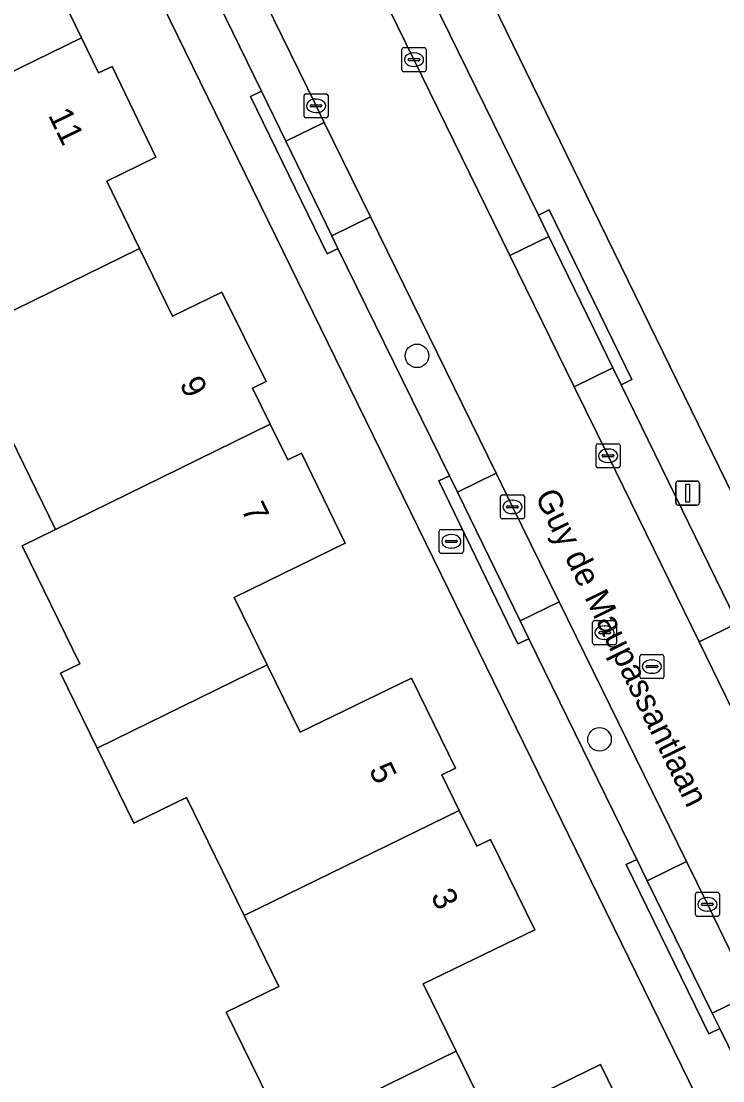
# Model space of a CAD drawing. Extents: x 160455 to 162082, y 388339 to 389736.
# Drawn here: x 160827.09 to 160856.25, y 388927.38 to 388971.47 of the extents above; entities that cross this region are included whole.
import ezdxf

# ---------------------------------------------------------------- set-up
doc = ezdxf.new("R2010")
doc.units = 0
for name, color, linetype in [('IMGEO_Boom', 7, 'Continuous'), ('IMGEO_Brandkraan', 7, 'Continuous'), ('IMGEO_Erf', 7, 'Continuous'), ('IMGEO_Kolk', 7, 'Continuous'), ('IMGEO_Lichtmast', 7, 'Continuous'), ('IMGEO_Muur', 7, 'Continuous'), ('IMGEO_Openbare_ruimte_label', 7, 'Continuous'), ('IMGEO_Pand', 7, 'Continuous'), ('IMGEO_Pand_nummerreeks', 7, 'Continuous'), ('IMGEO_Parkeervlak_open', 7, 'Continuous'), ('IMGEO_Rijbaan_lokaal_gesloten', 7, 'Continuous'), ('IMGEO_Rioolput', 7, 'Continuous'), ('IMGEO_Voetpad_open', 7, 'Continuous')]:
    doc.layers.add(name, color=color, linetype=linetype)

msp = doc.modelspace()

# ---------------------------------------------------------------- linework, layer by layer
at = {"layer": 'IMGEO_Boom'}
for centre in [(160843.54, 388957.544), (160851.128, 388941.589)]:
    msp.add_circle(centre, 0.489, dxfattribs=at)
at = {"layer": 'IMGEO_Brandkraan'}
for p, q in [((160844.468, 388949.399), (160844.468, 388950.251)), ((160844.543, 388950.325), (160845.395, 388950.325)), ((160844.956, 388950.105), (160844.981, 388950.105)), ((160845.469, 388950.251), (160845.469, 388949.399)), ((160844.727, 388949.819), (160844.727, 388949.831)), ((160845.165, 388949.782), (160844.767, 388949.782)), ((160844.77, 388949.868), (160845.168, 388949.868)), ((160844.979, 388949.545), (160844.954, 388949.545)), ((160845.211, 388949.831), (160845.211, 388949.819)), ((160845.395, 388949.325), (160844.543, 388949.325))]:
    msp.add_line(p, q, dxfattribs=at)
for points in [[(160844.468, 388949.399), (160844.468, 388950.251)], [(160844.543, 388950.325), (160845.395, 388950.325)], [(160845.469, 388950.251), (160845.469, 388949.399)], [(160845.395, 388949.325), (160844.543, 388949.325)]]:
    msp.add_lwpolyline(points, dxfattribs=at)
for centre, radius, start, end in [((160844.545, 388950.249), 0.0765, 91.552, 178.448), ((160844.545, 388950.249), 0.0765, 91.552, 178.448), ((160845.393, 388950.249), 0.0765, 1.552, 88.448), ((160845.393, 388950.249), 0.0765, 1.552, 88.448), ((160844.767, 388949.828), 0.0403, 85.8775, 175.7526), ((160844.764, 388949.818), 0.0366, 178.938, 274.7102), ((160845.168, 388949.825), 0.043, 264.8664, 352.4533), ((160845.172, 388949.83), 0.0386, 1.7309, 96.639), ((160844.545, 388949.401), 0.0765, 181.552, 268.448), ((160844.545, 388949.401), 0.0765, 181.552, 268.448), ((160845.393, 388949.401), 0.0765, 271.552, 358.448), ((160845.393, 388949.401), 0.0765, 271.552, 358.448)]:
    msp.add_arc(centre, radius, start, end, dxfattribs=at)
for centre, major_axis, ratio, start_param, end_param in [((160844.955, 388949.825), (-0.387, 0.002), 0.722429, 4.712389, 7.853982), ((160844.98, 388949.825), (-0.39, 0.002), 0.717154, 1.570796, 4.712389)]:
    msp.add_ellipse(centre, major_axis=major_axis, ratio=ratio, start_param=start_param, end_param=end_param, dxfattribs=at)
at = {"layer": 'IMGEO_Erf'}
for points in [[(160869.221, 388897.954), (160825.449, 388987.505), (160819.315, 389000)], [(160836.379, 388993.364), (160850.87, 388963.642), (160880.226, 388903.473)], [(160828.859, 388972.283), (160829.591, 388970.781), (160830.305, 388969.315), (160830.873, 388969.588), (160832.686, 388965.814), (160830.642, 388964.806), (160832.006, 388962.013), (160833.384, 388959.191), (160835.435, 388960.196), (160837.273, 388956.472), (160836.707, 388956.194), (160837.44, 388954.699), (160838.166, 388953.22), (160838.733, 388953.496), (160840.555, 388949.745), (160835.939, 388947.49), (160837.309, 388944.687), (160838.679, 388941.885), (160843.306, 388944.134), (160845.139, 388940.388), (160844.573, 388940.111), (160845.299, 388938.633), (160846.034, 388937.138), (160846.599, 388937.416), (160848.443, 388933.658), (160843.794, 388931.421), (160845.168, 388928.61), (160846.543, 388925.798), (160851.17, 388928.063), (160852.995, 388924.319)], [(160838.099, 388925.143), (160835.613, 388930.232), (160837.803, 388931.302), (160836.36, 388934.255), (160833.957, 388939.173), (160831.767, 388938.103), (160830.245, 388941.217), (160828.719, 388944.341), (160829.527, 388944.735), (160827.128, 388949.645), (160828.51, 388950.32), (160826.103, 388955.247)]]:
    msp.add_lwpolyline(points, dxfattribs=at)
at = {"layer": 'IMGEO_Kolk'}
for p, q in [((160842.916, 388969.441), (160842.916, 388970.293)), ((160842.991, 388970.367), (160843.843, 388970.367)), ((160843.917, 388970.293), (160843.917, 388969.441)), ((160843.175, 388969.861), (160843.175, 388969.873)), ((160843.613, 388969.824), (160843.215, 388969.824)), ((160843.218, 388969.91), (160843.616, 388969.91)), ((160843.404, 388970.147), (160843.429, 388970.147)), ((160843.659, 388969.873), (160843.659, 388969.861)), ((160843.843, 388969.367), (160842.991, 388969.367)), ((160843.427, 388969.587), (160843.402, 388969.587)), ((160838.919, 388968.446), (160839.771, 388968.446)), ((160838.844, 388967.52), (160838.844, 388968.372)), ((160839.146, 388967.989), (160839.544, 388967.989)), ((160839.332, 388968.226), (160839.357, 388968.226)), ((160839.845, 388968.372), (160839.845, 388967.52)), ((160839.103, 388967.94), (160839.103, 388967.952)), ((160839.541, 388967.903), (160839.143, 388967.903)), ((160839.355, 388967.666), (160839.33, 388967.666)), ((160839.587, 388967.952), (160839.587, 388967.94)), ((160839.771, 388967.446), (160838.919, 388967.446)), ((160851.058, 388953.887), (160851.91, 388953.887)), ((160850.983, 388952.961), (160850.983, 388953.813)), ((160851.285, 388953.43), (160851.683, 388953.43)), ((160851.471, 388953.667), (160851.496, 388953.667)), ((160851.984, 388953.813), (160851.984, 388952.961)), ((160851.242, 388953.381), (160851.242, 388953.393)), ((160851.68, 388953.344), (160851.282, 388953.344)), ((160851.494, 388953.107), (160851.469, 388953.107)), ((160851.726, 388953.393), (160851.726, 388953.381)), ((160851.91, 388952.887), (160851.058, 388952.887)), ((160847.009, 388950.834), (160847.009, 388951.686)), ((160847.084, 388951.76), (160847.936, 388951.76)), ((160848.01, 388951.686), (160848.01, 388950.834)), ((160847.268, 388951.254), (160847.268, 388951.266)), ((160847.311, 388951.303), (160847.709, 388951.303)), ((160847.497, 388951.54), (160847.522, 388951.54)), ((160847.752, 388951.266), (160847.752, 388951.254)), ((160847.706, 388951.217), (160847.308, 388951.217)), ((160847.52, 388950.98), (160847.495, 388950.98)), ((160847.936, 388950.76), (160847.084, 388950.76)), ((160855.112, 388934.298), (160855.112, 388935.15)), ((160855.187, 388935.224), (160856.039, 388935.224)), ((160855.6, 388935.004), (160855.625, 388935.004)), ((160856.113, 388935.15), (160856.113, 388934.298)), ((160855.371, 388934.718), (160855.371, 388934.73)), ((160855.809, 388934.681), (160855.411, 388934.681)), ((160855.414, 388934.767), (160855.812, 388934.767)), ((160855.855, 388934.73), (160855.855, 388934.718)), ((160856.039, 388934.224), (160855.187, 388934.224)), ((160855.623, 388934.444), (160855.598, 388934.444))]:
    msp.add_line(p, q, dxfattribs=at)
for points in [[(160842.916, 388969.441), (160842.916, 388970.293)], [(160842.991, 388970.367), (160843.843, 388970.367)], [(160843.917, 388970.293), (160843.917, 388969.441)], [(160843.843, 388969.367), (160842.991, 388969.367)], [(160838.919, 388968.446), (160839.771, 388968.446)], [(160838.844, 388967.52), (160838.844, 388968.372)], [(160839.845, 388968.372), (160839.845, 388967.52)], [(160839.771, 388967.446), (160838.919, 388967.446)], [(160851.058, 388953.887), (160851.91, 388953.887)], [(160850.983, 388952.961), (160850.983, 388953.813)], [(160851.984, 388953.813), (160851.984, 388952.961)], [(160851.91, 388952.887), (160851.058, 388952.887)], [(160847.009, 388950.834), (160847.009, 388951.686)], [(160847.084, 388951.76), (160847.936, 388951.76)], [(160848.01, 388951.686), (160848.01, 388950.834)], [(160847.936, 388950.76), (160847.084, 388950.76)], [(160855.112, 388934.298), (160855.112, 388935.15)], [(160855.187, 388935.224), (160856.039, 388935.224)], [(160856.113, 388935.15), (160856.113, 388934.298)], [(160856.039, 388934.224), (160855.187, 388934.224)]]:
    msp.add_lwpolyline(points, dxfattribs=at)
for centre, radius, start, end in [((160842.993, 388970.291), 0.0765, 91.552, 178.448), ((160842.993, 388970.291), 0.0765, 91.552, 178.448), ((160843.841, 388970.291), 0.0765, 1.552, 88.448), ((160843.841, 388970.291), 0.0765, 1.552, 88.448), ((160843.215, 388969.87), 0.0403, 85.8775, 175.7526), ((160843.212, 388969.86), 0.0366, 178.938, 274.7102), ((160843.616, 388969.867), 0.043, 264.8664, 352.4533), ((160843.62, 388969.872), 0.0386, 1.7309, 96.639), ((160842.993, 388969.443), 0.0765, 181.552, 268.448), ((160842.993, 388969.443), 0.0765, 181.552, 268.448), ((160843.841, 388969.443), 0.0765, 271.552, 358.448), ((160843.841, 388969.443), 0.0765, 271.552, 358.448), ((160838.921, 388968.37), 0.0765, 91.552, 178.448), ((160838.921, 388968.37), 0.0765, 91.552, 178.448), ((160839.769, 388968.37), 0.0765, 1.552, 88.448), ((160839.769, 388968.37), 0.0765, 1.552, 88.448), ((160839.143, 388967.949), 0.0403, 85.8775, 175.7526), ((160839.548, 388967.951), 0.0386, 1.7309, 96.639), ((160839.14, 388967.939), 0.0366, 178.938, 274.7102), ((160839.544, 388967.946), 0.043, 264.8664, 352.4533), ((160838.921, 388967.522), 0.0765, 181.552, 268.448), ((160838.921, 388967.522), 0.0765, 181.552, 268.448), ((160839.769, 388967.522), 0.0765, 271.552, 358.448), ((160839.769, 388967.522), 0.0765, 271.552, 358.448), ((160851.06, 388953.811), 0.0765, 91.552, 178.448), ((160851.06, 388953.811), 0.0765, 91.552, 178.448), ((160851.908, 388953.811), 0.0765, 1.552, 88.448), ((160851.908, 388953.811), 0.0765, 1.552, 88.448), ((160851.282, 388953.39), 0.0403, 85.8775, 175.7526), ((160851.687, 388953.392), 0.0386, 1.7309, 96.639), ((160851.279, 388953.38), 0.0366, 178.938, 274.7102), ((160851.683, 388953.387), 0.043, 264.8664, 352.4533), ((160851.06, 388952.963), 0.0765, 181.552, 268.448), ((160851.06, 388952.963), 0.0765, 181.552, 268.448), ((160851.908, 388952.963), 0.0765, 271.552, 358.448), ((160851.908, 388952.963), 0.0765, 271.552, 358.448), ((160847.086, 388951.684), 0.0765, 91.552, 178.448), ((160847.086, 388951.684), 0.0765, 91.552, 178.448), ((160847.934, 388951.684), 0.0765, 1.552, 88.448), ((160847.934, 388951.684), 0.0765, 1.552, 88.448), ((160847.308, 388951.263), 0.0403, 85.8775, 175.7526), ((160847.305, 388951.253), 0.0366, 178.938, 274.7102), ((160847.709, 388951.26), 0.043, 264.8664, 352.4533), ((160847.713, 388951.265), 0.0386, 1.7309, 96.639), ((160847.086, 388950.836), 0.0765, 181.552, 268.448), ((160847.086, 388950.836), 0.0765, 181.552, 268.448), ((160847.934, 388950.836), 0.0765, 271.552, 358.448), ((160847.934, 388950.836), 0.0765, 271.552, 358.448), ((160855.189, 388935.148), 0.0765, 91.552, 178.448), ((160855.189, 388935.148), 0.0765, 91.552, 178.448), ((160856.037, 388935.148), 0.0765, 1.552, 88.448), ((160856.037, 388935.148), 0.0765, 1.552, 88.448), ((160855.411, 388934.727), 0.0403, 85.8775, 175.7526), ((160855.408, 388934.717), 0.0366, 178.938, 274.7102), ((160855.812, 388934.724), 0.043, 264.8664, 352.4533), ((160855.816, 388934.729), 0.0386, 1.7309, 96.639), ((160855.189, 388934.3), 0.0765, 181.552, 268.448), ((160855.189, 388934.3), 0.0765, 181.552, 268.448), ((160856.037, 388934.3), 0.0765, 271.552, 358.448), ((160856.037, 388934.3), 0.0765, 271.552, 358.448)]:
    msp.add_arc(centre, radius, start, end, dxfattribs=at)
for centre, major_axis, ratio, start_param, end_param in [((160843.403, 388969.867), (-0.387, 0.002), 0.722429, 4.712389, 7.853982), ((160843.428, 388969.867), (-0.39, 0.002), 0.717154, 1.570796, 4.712389), ((160839.331, 388967.946), (-0.387, 0.002), 0.722429, 4.712389, 7.853982), ((160839.356, 388967.946), (-0.39, 0.002), 0.717154, 1.570796, 4.712389), ((160851.47, 388953.387), (-0.387, 0.002), 0.722429, 4.712389, 7.853982), ((160851.495, 388953.387), (-0.39, 0.002), 0.717154, 1.570796, 4.712389), ((160847.496, 388951.26), (-0.387, 0.002), 0.722429, 4.712389, 7.853982), ((160847.521, 388951.26), (-0.39, 0.002), 0.717154, 1.570796, 4.712389), ((160855.599, 388934.724), (-0.387, 0.002), 0.722429, 4.712389, 7.853982), ((160855.624, 388934.724), (-0.39, 0.002), 0.717154, 1.570796, 4.712389)]:
    msp.add_ellipse(centre, major_axis=major_axis, ratio=ratio, start_param=start_param, end_param=end_param, dxfattribs=at)
at = {"layer": 'IMGEO_Lichtmast'}
for p, q in [((160854.294, 388951.434), (160854.294, 388952.234)), ((160854.294, 388952.234), (160854.294, 388951.434)), ((160854.394, 388952.334), (160855.184, 388952.334)), ((160855.184, 388952.334), (160854.394, 388952.334)), ((160855.284, 388952.234), (160855.284, 388951.434)), ((160855.284, 388951.434), (160855.284, 388952.234)), ((160855.184, 388951.334), (160854.394, 388951.334)), ((160854.394, 388951.334), (160855.184, 388951.334))]:
    msp.add_line(p, q, dxfattribs=at)
msp.add_lwpolyline([(160854.714, 388952.209), (160854.864, 388952.209), (160854.864, 388951.459), (160854.714, 388951.459), (160854.714, 388952.209)], dxfattribs=at)
for centre, start, end in [((160854.394, 388952.234), 90, 180), ((160854.394, 388952.234), 90, 180), ((160855.184, 388952.234), 0, 90), ((160855.184, 388952.234), 360, 90), ((160854.394, 388951.434), 180, 270), ((160854.394, 388951.434), 180, 270), ((160855.184, 388951.434), 270, 0), ((160855.184, 388951.434), 270, 0)]:
    msp.add_arc(centre, 0.1, start, end, dxfattribs=at)
at = {"layer": 'IMGEO_Muur'}
msp.add_lwpolyline([(160850.87, 388963.642), (160836.379, 388993.364)], dxfattribs=at)
at = {"layer": 'IMGEO_Pand'}
for points in [[(160814.532, 388973.375), (160817.019, 388968.286), (160819.209, 388969.356), (160820.652, 388966.404), (160829.591, 388970.781), (160828.859, 388972.283), (160829.424, 388972.56), (160827.586, 388976.311), (160822.963, 388974.017), (160821.59, 388976.823)], [(160820.652, 388966.404), (160823.055, 388961.485), (160820.865, 388960.415), (160822.391, 388957.291), (160832.006, 388962.013), (160830.642, 388964.806), (160832.686, 388965.814), (160830.873, 388969.588), (160830.305, 388969.315), (160829.591, 388970.781)], [(160837.44, 388954.699), (160836.707, 388956.194), (160837.273, 388956.472), (160835.435, 388960.196), (160833.384, 388959.191), (160832.006, 388962.013), (160822.391, 388957.291), (160823.913, 388954.177), (160826.103, 388955.247), (160828.51, 388950.32)], [(160837.309, 388944.687), (160835.939, 388947.49), (160840.555, 388949.745), (160838.733, 388953.496), (160838.166, 388953.22), (160837.44, 388954.699), (160828.51, 388950.32), (160827.128, 388949.645), (160829.527, 388944.735), (160828.719, 388944.341), (160830.245, 388941.217)], [(160845.299, 388938.633), (160844.573, 388940.111), (160845.139, 388940.388), (160843.306, 388944.134), (160838.679, 388941.885), (160837.309, 388944.687), (160830.245, 388941.217), (160831.767, 388938.103), (160833.957, 388939.173), (160836.36, 388934.255)], [(160845.299, 388938.633), (160836.36, 388934.255), (160837.803, 388931.302), (160835.613, 388930.232), (160838.099, 388925.143), (160845.168, 388928.61), (160843.794, 388931.421), (160848.443, 388933.658), (160846.599, 388937.416), (160846.034, 388937.138)], [(160838.099, 388925.143), (160839.639, 388921.992), (160840.456, 388922.392), (160842.622, 388917.958), (160841.806, 388917.559), (160844.51, 388912.033), (160844.942, 388912.244), (160849.436, 388914.433), (160849.295, 388914.72), (160848.782, 388914.47), (160846.543, 388919.063), (160853.817, 388922.619), (160853.679, 388922.906), (160853.111, 388922.634), (160852.428, 388924.043), (160852.995, 388924.319), (160851.17, 388928.063), (160846.543, 388925.798), (160845.168, 388928.61)]]:
    msp.add_lwpolyline(points, close=True, dxfattribs=at)
at = {"layer": 'IMGEO_Parkeervlak_open'}
for points in [[(160834.215, 388988.642), (160835.532, 388985.987), (160843.416, 388969.867), (160847.406, 388961.715), (160849.022, 388962.506), (160848.585, 388963.403), (160837.151, 388986.758)], [(160857.437, 388930.991), (160855.811, 388930.197), (160856.126, 388929.554), (160869.407, 388902.425)]]:
    msp.add_lwpolyline(points, dxfattribs=at)
for points in [[(160833.694, 388979.505), (160832.108, 388978.73), (160832.595, 388977.74), (160837.075, 388968.555), (160838.086, 388966.471), (160839.685, 388967.253), (160839.346, 388967.946)], [(160839.685, 388967.253), (160838.086, 388966.471), (160839.996, 388962.533), (160841.609, 388963.322)], [(160841.609, 388963.322), (160839.996, 388962.533), (160840.25, 388962.009), (160844.894, 388952.555), (160845.224, 388951.876), (160846.826, 388952.66)], [(160849.022, 388962.506), (160847.406, 388961.715), (160850.076, 388956.259), (160851.682, 388957.045)], [(160856.859, 388946.426), (160856.517, 388947.123), (160852.024, 388956.342), (160851.682, 388957.045), (160850.076, 388956.259), (160851.482, 388953.387), (160855.265, 388945.647)], [(160847.511, 388951.261), (160846.826, 388952.66), (160845.224, 388951.876), (160847.827, 388946.515), (160849.448, 388947.309)], [(160849.448, 388947.309), (160847.827, 388946.515), (160848.187, 388945.774), (160852.679, 388936.595), (160853.115, 388935.705), (160854.743, 388936.503)], [(160856.859, 388946.426), (160855.265, 388945.647), (160858.057, 388939.935), (160859.663, 388940.72)], [(160855.614, 388934.725), (160854.743, 388936.503), (160853.115, 388935.705), (160855.811, 388930.197), (160857.437, 388930.991)]]:
    msp.add_lwpolyline(points, close=True, dxfattribs=at)
at = {"layer": 'IMGEO_Rijbaan_lokaal_gesloten'}
for points in [[(160865.966, 388923.778), (160863.186, 388929.455), (160859.613, 388936.751), (160858.057, 388939.935), (160855.265, 388945.647), (160851.482, 388953.387), (160850.076, 388956.259), (160847.406, 388961.715), (160843.416, 388969.867), (160835.532, 388985.987)], [(160833.694, 388979.505), (160839.346, 388967.946), (160839.685, 388967.253), (160841.609, 388963.322), (160846.826, 388952.66), (160847.511, 388951.261), (160849.448, 388947.309), (160854.743, 388936.503), (160855.614, 388934.725), (160857.437, 388930.991), (160863.829, 388917.901)]]:
    msp.add_lwpolyline(points, dxfattribs=at)
at = {"layer": 'IMGEO_Rioolput'}
for p, q in [((160850.838, 388945.601), (160850.838, 388946.453)), ((160850.913, 388946.527), (160851.765, 388946.527)), ((160851.839, 388946.453), (160851.839, 388945.601)), ((160851.097, 388946.021), (160851.097, 388946.033)), ((160851.535, 388945.984), (160851.137, 388945.984)), ((160851.14, 388946.07), (160851.538, 388946.07)), ((160851.326, 388946.307), (160851.351, 388946.307)), ((160851.581, 388946.033), (160851.581, 388946.021)), ((160851.765, 388945.527), (160850.913, 388945.527)), ((160851.349, 388945.747), (160851.324, 388945.747)), ((160852.879, 388945.116), (160853.731, 388945.116)), ((160852.804, 388944.19), (160852.804, 388945.042)), ((160853.063, 388944.61), (160853.063, 388944.622)), ((160853.106, 388944.659), (160853.504, 388944.659)), ((160853.292, 388944.896), (160853.317, 388944.896)), ((160853.547, 388944.622), (160853.547, 388944.61)), ((160853.805, 388945.042), (160853.805, 388944.19)), ((160853.501, 388944.573), (160853.103, 388944.573)), ((160853.315, 388944.336), (160853.29, 388944.336)), ((160853.731, 388944.116), (160852.879, 388944.116))]:
    msp.add_line(p, q, dxfattribs=at)
for points in [[(160850.838, 388945.601), (160850.838, 388946.453)], [(160850.913, 388946.527), (160851.765, 388946.527)], [(160851.839, 388946.453), (160851.839, 388945.601)], [(160851.765, 388945.527), (160850.913, 388945.527)], [(160852.879, 388945.116), (160853.731, 388945.116)], [(160852.804, 388944.19), (160852.804, 388945.042)], [(160853.805, 388945.042), (160853.805, 388944.19)], [(160853.731, 388944.116), (160852.879, 388944.116)]]:
    msp.add_lwpolyline(points, dxfattribs=at)
for centre, radius, start, end in [((160850.915, 388946.451), 0.0765, 91.552, 178.448), ((160850.915, 388946.451), 0.0765, 91.552, 178.448), ((160851.763, 388946.451), 0.0765, 1.552, 88.448), ((160851.763, 388946.451), 0.0765, 1.552, 88.448), ((160851.137, 388946.03), 0.0403, 85.8775, 175.7526), ((160851.134, 388946.02), 0.0366, 178.938, 274.7102), ((160851.538, 388946.027), 0.043, 264.8664, 352.4533), ((160851.542, 388946.032), 0.0386, 1.7309, 96.639), ((160850.915, 388945.603), 0.0765, 181.552, 268.448), ((160850.915, 388945.603), 0.0765, 181.552, 268.448), ((160851.763, 388945.603), 0.0765, 271.552, 358.448), ((160851.763, 388945.603), 0.0765, 271.552, 358.448), ((160852.881, 388945.04), 0.0765, 91.552, 178.448), ((160852.881, 388945.04), 0.0765, 91.552, 178.448), ((160853.729, 388945.04), 0.0765, 1.552, 88.448), ((160853.729, 388945.04), 0.0765, 1.552, 88.448), ((160853.103, 388944.619), 0.0403, 85.8775, 175.7526), ((160853.508, 388944.621), 0.0386, 1.7309, 96.639), ((160852.881, 388944.192), 0.0765, 181.552, 268.448), ((160852.881, 388944.192), 0.0765, 181.552, 268.448), ((160853.1, 388944.609), 0.0366, 178.938, 274.7102), ((160853.504, 388944.616), 0.043, 264.8664, 352.4533), ((160853.729, 388944.192), 0.0765, 271.552, 358.448), ((160853.729, 388944.192), 0.0765, 271.552, 358.448)]:
    msp.add_arc(centre, radius, start, end, dxfattribs=at)
for centre, major_axis, ratio, start_param, end_param in [((160851.325, 388946.027), (-0.387, 0.002), 0.722429, 4.712389, 7.853982), ((160851.35, 388946.027), (-0.39, 0.002), 0.717154, 1.570796, 4.712389), ((160853.291, 388944.616), (-0.387, 0.002), 0.722429, 4.712389, 7.853982), ((160853.316, 388944.616), (-0.39, 0.002), 0.717154, 1.570796, 4.712389)]:
    msp.add_ellipse(centre, major_axis=major_axis, ratio=ratio, start_param=start_param, end_param=end_param, dxfattribs=at)
at = {"layer": 'IMGEO_Voetpad_open'}
for points in [[(160819.315, 389000), (160825.449, 388987.505), (160869.221, 388897.954)], [(160880.226, 388903.473), (160850.87, 388963.642), (160836.379, 388993.364)], [(160856.126, 388929.554), (160855.678, 388929.335), (160852.23, 388936.376), (160852.679, 388936.595), (160848.187, 388945.774), (160847.738, 388945.556), (160844.445, 388952.337), (160844.894, 388952.555), (160840.25, 388962.009), (160839.801, 388961.791), (160836.626, 388968.337), (160837.075, 388968.555), (160832.595, 388977.74), (160832.146, 388977.521), (160828.429, 388985.147), (160828.878, 388985.366), (160828.916, 388985.917), (160829.339, 388987.204)], [(160837.151, 388986.758), (160848.585, 388963.403), (160849.034, 388963.621), (160852.473, 388956.56), (160852.024, 388956.342), (160856.517, 388947.123), (160856.965, 388947.343), (160860.42, 388940.311), (160859.972, 388940.091), (160864.456, 388930.876), (160864.905, 388931.095), (160868.353, 388924.048), (160867.904, 388923.829), (160872.155, 388915.173), (160872.604, 388915.391), (160876.153, 388908.07), (160875.704, 388907.852), (160876.492, 388906.293)], [(160869.407, 388902.425), (160856.126, 388929.554)]]:
    msp.add_lwpolyline(points, dxfattribs=at)
for points in [[(160838.086, 388966.471), (160837.075, 388968.555), (160836.626, 388968.337), (160839.801, 388961.791), (160840.25, 388962.009), (160839.996, 388962.533)], [(160849.034, 388963.621), (160848.585, 388963.403), (160849.022, 388962.506), (160851.682, 388957.045), (160852.024, 388956.342), (160852.473, 388956.56)], [(160845.224, 388951.876), (160844.894, 388952.555), (160844.445, 388952.337), (160847.738, 388945.556), (160848.187, 388945.774), (160847.827, 388946.515)], [(160853.115, 388935.705), (160852.679, 388936.595), (160852.23, 388936.376), (160855.678, 388929.335), (160856.126, 388929.554), (160855.811, 388930.197)]]:
    msp.add_lwpolyline(points, close=True, dxfattribs=at)

# ---------------------------------------------------------------- texts
at = {"layer": 'IMGEO_Openbare_ruimte_label'}
msp.add_text('Guy de Maupassantlaan', height=1, rotation=296.0524, dxfattribs=at).set_placement((160848.428, 388951.712))
at = {"layer": 'IMGEO_Pand_nummerreeks'}
for s, rotation, p in [('11', 295.9129, (160828.19, 388967.564)), ('9', 296.1005, (160833.649, 388956.387)), ('7', 296.1005, (160836.209, 388951.162)), ('5', 296.1214, (160841.524, 388940.318)), ('3', 296.1214, (160844.093, 388935.08))]:
    msp.add_text(s, height=1, rotation=rotation, dxfattribs=at).set_placement(p)

doc.saveas('drawing.dxf')
